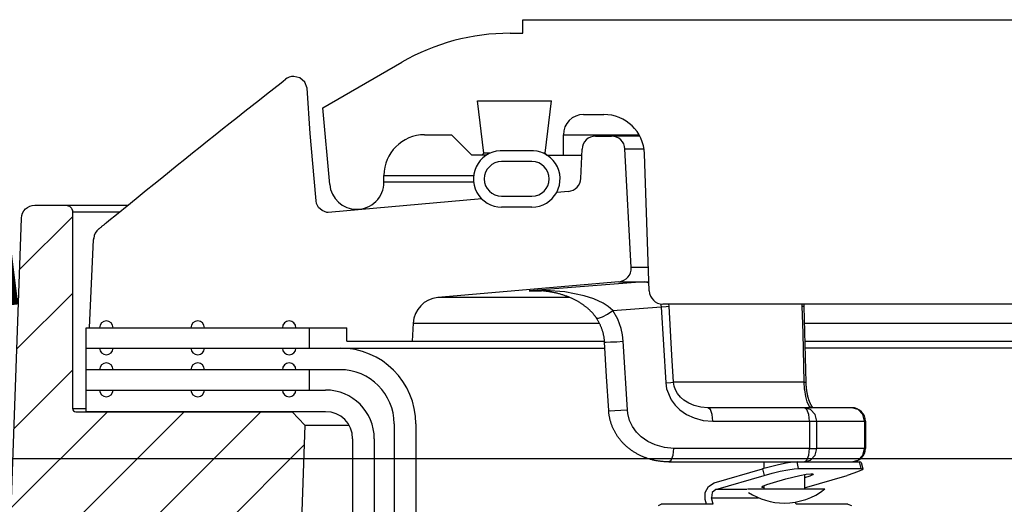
# Model space of a CAD drawing. Extents: x -169 to 6736, y -208 to 3022.
# Tile 330 of 656: x 1752.09 to 1756.64, y 983.81 to 986.04. Entities that reach past the tile are written whole.
import ezdxf

# ---------------------------------------------------------------- set-up
doc = ezdxf.new("R2010")
doc.units = 0
doc.header["$MEASUREMENT"] = 0
for name, color, linetype in [('FREEZE-LINES', 8, 'CONTINUOUS'), ('SPILL-BUCKET', 1, 'CONTINUOUS'), ('TANK-SLAB', 6, 'CONTINUOUS')]:
    doc.layers.add(name, color=color, linetype=linetype)

msp = doc.modelspace()

# ---------------------------------------------------------------- hatches: boundary and pattern name
at = {"layer": 'SPILL-BUCKET'}
h = msp.add_hatch(dxfattribs=at)
h.set_pattern_fill('ANSI31', scale=2, style=0)
h.set_pattern_definition([(45, (6662.67928, -316.10631), (-0.176776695, 0.176776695), [])])
edge = h.paths.add_edge_path()
edge.add_line((1753.35203, 984.23294), (1753.41024, 984.17052))
edge.add_line((1753.41024, 984.17052), (1753.36077, 982.75407))
edge.add_line((1753.36077, 982.75407), (1753.03546, 982.75407))
edge.add_line((1753.03546, 982.75407), (1753.01802, 983.25351))
edge.add_arc((1752.89314, 983.24919), 0.12496, 361.98144, 449.98139)
edge.add_line((1752.89318, 983.37415), (1752.10635, 983.37415))
edge.add_arc((1752.10633, 983.43663), 0.06248, 178.01926, 270.01928, ccw=False)
edge.add_line((1752.04388, 983.43879), (1752.10277, 985.12513))
edge.add_arc((1752.16521, 985.12293), 0.06248, 449.98138, 537.98136, ccw=False)
edge.add_line((1752.16523, 985.18541), (1752.30707, 985.18541))
edge.add_arc((1752.30706, 985.15417), 0.03124, 359.98043, 449.98043, ccw=False)
edge.add_line((1752.3383, 985.15416), (1752.3383, 984.24793))
edge.add_arc((1752.35361, 984.24824), 0.01531, 181.18722, 271.18722)
edge.add_line((1752.35392, 984.23294), (1753.35203, 984.23294))

# ---------------------------------------------------------------- linework, layer by layer
at = {"layer": 'FREEZE-LINES', "linetype": 'Continuous'}
msp.add_line((1931.94521, 984.01471), (1465.78697, 984.01471), dxfattribs=at)
at = {"layer": 'SPILL-BUCKET', "linetype": 'Continuous'}
for p, q in [((1754.41501, 986.04108), (1758.59965, 986.04108)), ((1754.41501, 985.97862), (1754.41501, 986.04108)), ((1754.35651, 985.97862), (1754.41501, 985.97862)), ((1753.49376, 985.63511), (1753.85685, 985.84474)), ((1753.52476, 985.28071), (1753.49376, 985.63511)), ((1754.20645, 985.66634), (1754.54761, 985.66634)), ((1754.23603, 985.42541), (1754.20645, 985.66634)), ((1754.51803, 985.42541), (1754.54761, 985.66634)), ((1754.69606, 985.60388), (1754.78906, 985.60388)), ((1753.96219, 985.51019), (1754.0871, 985.51019)), ((1754.18079, 985.41651), (1754.0871, 985.51019)), ((1754.60238, 985.51019), (1754.60957, 985.51019)), ((1754.60238, 985.41651), (1754.60238, 985.51019)), ((1754.60957, 985.51019), (1754.63113, 985.51019)), ((1754.63113, 985.51019), (1754.66701, 985.51019)), ((1754.66701, 985.51019), (1754.95133, 985.51019)), ((1754.24834, 985.41651), (1754.18079, 985.41651)), ((1754.23603, 985.42541), (1754.22713, 985.41651)), ((1754.24329, 985.42541), (1754.23603, 985.42541)), ((1754.26506, 985.42541), (1754.24329, 985.42541)), ((1754.44683, 985.43606), (1754.32822, 985.43606)), ((1754.51803, 985.42541), (1754.50999, 985.42541)), ((1754.52693, 985.41651), (1754.51803, 985.42541)), ((1754.52671, 985.41651), (1754.6876, 985.41651)), ((1754.99844, 984.78975), (1754.97632, 985.42305)), ((1754.45748, 985.38653), (1754.31757, 985.38653)), ((1753.77482, 985.29159), (1753.77482, 985.32282)), ((1753.77482, 985.32282), (1753.78135, 985.32282)), ((1753.78135, 985.29159), (1753.77482, 985.29159)), ((1754.31757, 985.22664), (1754.45748, 985.22664)), ((1754.45748, 985.17667), (1754.31757, 985.17667)), ((1756.74677, 984.72948), (1755.06086, 984.72948))]:
    msp.add_line(p, q, dxfattribs=at)
at = {"layer": 'SPILL-BUCKET', "color": 1, "linetype": 'Continuous'}
for p, q in [((1753.31019, 985.75826), (1753.32017, 985.76606)), ((1753.38716, 985.77237), (1753.35866, 985.77935)), ((1753.4093, 985.75301), (1753.38716, 985.77237)), ((1753.23383, 985.69831), (1753.267, 985.7244)), ((1753.267, 985.7244), (1753.30022, 985.75045)), ((1753.30022, 985.75045), (1753.31019, 985.75826)), ((1753.42013, 985.72558), (1753.4093, 985.75301)), ((1753.43492, 985.51678), (1753.42013, 985.72558)), ((1753.16681, 985.64547), (1753.2003, 985.6719)), ((1753.2003, 985.6719), (1753.23383, 985.69831)), ((1753.13295, 985.6187), (1753.16681, 985.64547)), ((1753.06493, 985.56474), (1753.09913, 985.5919)), ((1753.09913, 985.5919), (1753.13295, 985.6187)), ((1752.99619, 985.51001), (1753.03076, 985.53756)), ((1753.03076, 985.53756), (1753.06493, 985.56474)), ((1752.96165, 985.48243), (1752.99619, 985.51001)), ((1753.45262, 985.30816), (1753.43492, 985.51678)), ((1754.75115, 985.50395), (1754.82416, 985.50395)), ((1752.89151, 985.42627), (1752.92656, 985.45436)), ((1752.92656, 985.45436), (1752.96165, 985.48243)), ((1754.68284, 985.30884), (1754.68875, 985.44421)), ((1754.91519, 984.89796), (1754.88654, 985.44476)), ((1752.82087, 985.3695), (1752.85617, 985.3979)), ((1752.85617, 985.3979), (1752.89151, 985.42627)), ((1752.78529, 985.34082), (1752.82087, 985.3695)), ((1752.71388, 985.2831), (1752.74973, 985.31211)), ((1752.74973, 985.31211), (1752.78529, 985.34082)), ((1753.46237, 985.20585), (1753.45262, 985.30816)), ((1752.67805, 985.25407), (1752.71388, 985.2831)), ((1752.60581, 985.19538), (1752.64192, 985.22474)), ((1752.64192, 985.22474), (1752.67805, 985.25407)), ((1754.22607, 985.21436), (1753.51755, 985.15238)), ((1754.62588, 985.24934), (1754.57165, 985.2446)), ((1752.53299, 985.13599), (1752.60581, 985.19538)), ((1753.46455, 985.19303), (1753.46237, 985.20585)), ((1753.46973, 985.18074), (1753.46455, 985.19303)), ((1753.47159, 985.1777), (1753.46973, 985.18074)), ((1753.47369, 985.17472), (1753.47159, 985.1777)), ((1753.48931, 985.16033), (1753.47369, 985.17472)), ((1752.51439, 985.12078), (1752.53299, 985.13599)), ((1753.51153, 985.15246), (1753.48931, 985.16033)), ((1753.51755, 985.15238), (1753.51153, 985.15246)), ((1752.46091, 985.07715), (1752.46269, 985.07859)), ((1752.46269, 985.07859), (1752.46449, 985.08005)), ((1752.46449, 985.08005), (1752.46637, 985.08157)), ((1752.46637, 985.08157), (1752.46827, 985.08311)), ((1752.46827, 985.08311), (1752.47025, 985.08471)), ((1752.47025, 985.08471), (1752.47225, 985.08634)), ((1752.47225, 985.08634), (1752.47435, 985.08804)), ((1752.47435, 985.08804), (1752.47646, 985.08976)), ((1752.47646, 985.08976), (1752.47864, 985.09154)), ((1752.47864, 985.09154), (1752.48084, 985.09332)), ((1752.48084, 985.09332), (1752.48308, 985.09515)), ((1752.48308, 985.09515), (1752.48534, 985.09699)), ((1752.48534, 985.09699), (1752.48766, 985.09889)), ((1752.48766, 985.09889), (1752.49, 985.1008)), ((1752.49, 985.1008), (1752.4924, 985.10276)), ((1752.4924, 985.10276), (1752.49482, 985.10474)), ((1752.49482, 985.10474), (1752.49531, 985.10515)), ((1752.49531, 985.10515), (1752.49581, 985.10555)), ((1752.4958, 985.10555), (1752.51439, 985.12078)), ((1752.45947, 985.07599), (1752.46019, 985.07656)), ((1752.46019, 985.07656), (1752.46091, 985.07715)), ((1752.41637, 984.62017), (1752.43601, 985.02718)), ((1752.43601, 985.02718), (1752.43617, 985.02891)), ((1752.43617, 985.02891), (1752.43627, 985.03015)), ((1752.43627, 985.03015), (1752.43638, 985.03144)), ((1752.43638, 985.03144), (1752.43643, 985.03199)), ((1752.43643, 985.03199), (1752.43647, 985.03255)), ((1754.85826, 984.83247), (1754.02352, 984.75944)), ((1753.90966, 984.64154), (1753.90527, 984.55771)), ((1752.40076, 984.62017), (1753.60306, 984.62017)), ((1752.40076, 984.33287), (1752.40076, 984.62017)), ((1753.60306, 984.55771), (1753.60306, 984.62017)), ((1753.60306, 984.55771), (1753.90527, 984.55771)), ((1752.40076, 984.52649), (1753.57228, 984.52649)), ((1753.57228, 984.42655), (1752.40076, 984.42655)), ((1752.40073, 984.23294), (1752.40073, 984.33287)), ((1752.40073, 984.33287), (1753.50563, 984.33287)), ((1753.50563, 984.23294), (1752.40073, 984.23294)), ((1753.82211, 984.17672), (1753.82211, 983.74985)), ((1753.92204, 984.17672), (1753.92204, 983.74985)), ((1753.63054, 984.10802), (1753.63054, 969.91046)), ((1753.73047, 984.10802), (1753.73047, 969.91046))]:
    msp.add_line(p, q, dxfattribs=at)
at = {"layer": 'SPILL-BUCKET', "color": 7}
for p, q in [((1754.95467, 985.50395), (1754.82416, 985.50395)), ((1754.88654, 985.44476), (1754.97429, 985.44476)), ((1752.30707, 985.18541), (1752.59359, 985.18541)), ((1752.3383, 985.15418), (1752.5553, 985.15418)), ((1754.99463, 984.89796), (1754.91519, 984.89796)), ((1754.85826, 984.83247), (1754.99694, 984.83247)), ((1754.6321, 984.75944), (1754.0235, 984.75944)), ((1753.90966, 984.64154), (1754.76847, 984.64154)), ((1753.90527, 984.55771), (1754.79247, 984.55771)), ((1753.57228, 984.52649), (1754.7943, 984.52649)), ((1752.3383, 984.24793), (1752.40073, 984.24793)), ((1753.41024, 984.17052), (1753.61378, 984.17052))]:
    msp.add_line(p, q, dxfattribs=at)
at = {"layer": 'SPILL-BUCKET', "color": 7, "linetype": 'Continuous'}
for p, q in [((1753.78135, 985.32282), (1754.18868, 985.32282)), ((1754.18853, 985.29159), (1753.78135, 985.29159)), ((1755.71394, 984.64154), (1766.91215, 984.64154)), ((1753.4313, 984.52649), (1753.4313, 984.62017)), ((1755.71603, 984.55771), (1766.91654, 984.55771)), ((1767.07249, 984.52649), (1755.71635, 984.52649)), ((1753.4313, 984.33287), (1753.4313, 984.42655))]:
    msp.add_line(p, q, dxfattribs=at)
at = {"layer": 'SPILL-BUCKET', "color": 8, "linetype": 'Continuous'}
for p, q in [((1754.81678, 984.82001), (1754.44541, 984.79027)), ((1754.97516, 984.83247), (1754.81678, 984.82001)), ((1754.97516, 984.83247), (1754.98773, 984.83106)), ((1754.98773, 984.83106), (1754.99713, 984.82706)), ((1754.44598, 984.79031), (1754.44541, 984.79027)), ((1754.44541, 984.79027), (1754.44584, 984.7903)), ((1754.44541, 984.79027), (1754.47118, 984.79027)), ((1754.44584, 984.7903), (1754.47779, 984.79026)), ((1754.51812, 984.79248), (1754.44598, 984.79031)), ((1754.47118, 984.79027), (1754.50097, 984.79027)), ((1754.48004, 984.79116), (1754.47784, 984.79118)), ((1754.48225, 984.79113), (1754.48004, 984.79116)), ((1754.48648, 984.79102), (1754.48225, 984.79113)), ((1754.49071, 984.79085), (1754.48648, 984.79102)), ((1754.49494, 984.79065), (1754.49071, 984.79085)), ((1754.49917, 984.79041), (1754.49494, 984.79065)), ((1754.50339, 984.79012), (1754.49917, 984.79041)), ((1754.50761, 984.78979), (1754.50339, 984.79012)), ((1754.51182, 984.78942), (1754.50761, 984.78979)), ((1754.51603, 984.789), (1754.51182, 984.78942)), ((1754.52022, 984.78855), (1754.51603, 984.789)), ((1754.60879, 984.78597), (1754.51812, 984.79248)), ((1754.52441, 984.78804), (1754.52022, 984.78855)), ((1754.52845, 984.78752), (1754.52441, 984.78804)), ((1754.53249, 984.78696), (1754.52845, 984.78752)), ((1754.53675, 984.78633), (1754.53249, 984.78696)), ((1754.54101, 984.78564), (1754.53675, 984.78633)), ((1754.54519, 984.78493), (1754.54101, 984.78564)), ((1754.54937, 984.78418), (1754.54519, 984.78493)), ((1754.55347, 984.7834), (1754.54937, 984.78418)), ((1754.55757, 984.78258), (1754.55347, 984.7834)), ((1754.56159, 984.78173), (1754.55757, 984.78258)), ((1754.56561, 984.78084), (1754.56159, 984.78173)), ((1754.56955, 984.77993), (1754.56561, 984.78084)), ((1754.5735, 984.77897), (1754.56955, 984.77993)), ((1754.57737, 984.77799), (1754.5735, 984.77897)), ((1754.58125, 984.77697), (1754.57737, 984.77799)), ((1754.58506, 984.77592), (1754.58125, 984.77697)), ((1754.58886, 984.77483), (1754.58506, 984.77592)), ((1754.59261, 984.77372), (1754.58886, 984.77483)), ((1754.59636, 984.77257), (1754.59261, 984.77372)), ((1754.60005, 984.77139), (1754.59636, 984.77257)), ((1754.60374, 984.77018), (1754.60005, 984.77139)), ((1754.60738, 984.76894), (1754.60374, 984.77018)), ((1754.61102, 984.76766), (1754.60738, 984.76894)), ((1754.699, 984.76771), (1754.60879, 984.78597)), ((1754.6146, 984.76636), (1754.61102, 984.76766)), ((1754.61819, 984.76503), (1754.6146, 984.76636)), ((1754.62191, 984.76359), (1754.61819, 984.76503)), ((1754.62564, 984.76212), (1754.62191, 984.76359)), ((1754.62913, 984.76069), (1754.62564, 984.76212)), ((1754.63262, 984.75922), (1754.62913, 984.76069)), ((1754.74272, 984.7531), (1754.699, 984.76771)), ((1754.63603, 984.75776), (1754.63262, 984.75922)), ((1754.63943, 984.75625), (1754.63603, 984.75776)), ((1754.64275, 984.75474), (1754.63943, 984.75625)), ((1754.64606, 984.75319), (1754.64275, 984.75474)), ((1754.6493, 984.75163), (1754.64606, 984.75319)), ((1754.65253, 984.75004), (1754.6493, 984.75163)), ((1754.65567, 984.74845), (1754.65253, 984.75004)), ((1754.65881, 984.74682), (1754.65567, 984.74845)), ((1754.66188, 984.7452), (1754.65881, 984.74682)), ((1754.66494, 984.74353), (1754.66188, 984.7452)), ((1754.66758, 984.74206), (1754.66494, 984.74353)), ((1754.67022, 984.74056), (1754.66758, 984.74206)), ((1754.67275, 984.73908), (1754.67022, 984.74056)), ((1754.67529, 984.73758), (1754.67275, 984.73908)), ((1754.67821, 984.73581), (1754.67529, 984.73758)), ((1754.68112, 984.734), (1754.67821, 984.73581)), ((1754.68387, 984.73226), (1754.68112, 984.734)), ((1754.68661, 984.73048), (1754.68387, 984.73226)), ((1754.68921, 984.72875), (1754.68661, 984.73048)), ((1754.69181, 984.72698), (1754.68921, 984.72875)), ((1754.69428, 984.72526), (1754.69181, 984.72698)), ((1754.69675, 984.72351), (1754.69428, 984.72526)), ((1754.69912, 984.72179), (1754.69675, 984.72351)), ((1754.70148, 984.72003), (1754.69912, 984.72179)), ((1754.70375, 984.7183), (1754.70148, 984.72003)), ((1754.70601, 984.71655), (1754.70375, 984.7183)), ((1754.7082, 984.71481), (1754.70601, 984.71655)), ((1754.71039, 984.71303), (1754.7082, 984.71481)), ((1754.78535, 984.73311), (1754.74272, 984.7531)), ((1754.80901, 984.71804), (1754.78535, 984.73311)), ((1754.83066, 984.6996), (1754.80901, 984.71804)), ((1754.83066, 984.6996), (1755.05327, 984.71701)), ((1755.05192, 984.73012), (1755.05274, 984.72394)), ((1755.05274, 984.72394), (1755.05327, 984.71701)), ((1755.05327, 984.71701), (1755.07661, 984.71884)), ((1755.05327, 984.71701), (1755.07444, 984.36633)), ((1755.07661, 984.71884), (1755.08986, 984.72028)), ((1755.08986, 984.72028), (1755.08893, 984.72927)), ((1755.10347, 984.49424), (1755.08986, 984.72028)), ((1755.70301, 984.72946), (1755.7031, 984.72028)), ((1755.7031, 984.72028), (1755.70973, 984.71952)), ((1755.7031, 984.72028), (1755.70624, 984.59563)), ((1755.70973, 984.71952), (1755.71201, 984.71857)), ((1755.71196, 984.72717), (1755.71194, 984.72507)), ((1755.71194, 984.72507), (1755.71195, 984.72297)), ((1755.71195, 984.72297), (1755.71196, 984.72087)), ((1755.712, 984.72948), (1755.71196, 984.72717)), ((1755.71196, 984.72087), (1755.71201, 984.71876)), ((1755.71201, 984.71876), (1755.71201, 984.71867)), ((1755.71201, 984.71867), (1755.71201, 984.71857)), ((1755.71201, 984.71857), (1755.71639, 984.54323)), ((1754.71235, 984.71141), (1754.71039, 984.71303)), ((1754.71431, 984.70976), (1754.71235, 984.71141)), ((1754.71619, 984.70814), (1754.71431, 984.70976)), ((1754.71807, 984.7065), (1754.71619, 984.70814)), ((1754.7202, 984.7046), (1754.71807, 984.7065)), ((1754.72232, 984.70266), (1754.7202, 984.7046)), ((1754.72428, 984.70083), (1754.72232, 984.70266)), ((1754.72624, 984.69896), (1754.72428, 984.70083)), ((1754.72806, 984.69719), (1754.72624, 984.69896)), ((1754.72987, 984.69538), (1754.72806, 984.69719)), ((1754.73157, 984.69365), (1754.72987, 984.69538)), ((1754.73326, 984.69189), (1754.73157, 984.69365)), ((1754.73485, 984.6902), (1754.73326, 984.69189)), ((1754.73644, 984.68848), (1754.73485, 984.6902)), ((1754.73794, 984.68681), (1754.73644, 984.68848)), ((1754.73943, 984.68511), (1754.73794, 984.68681)), ((1754.74085, 984.68346), (1754.73943, 984.68511)), ((1754.74227, 984.68177), (1754.74085, 984.68346)), ((1754.74362, 984.68013), (1754.74227, 984.68177)), ((1754.74496, 984.67846), (1754.74362, 984.68013)), ((1754.74625, 984.67682), (1754.74496, 984.67846)), ((1754.74753, 984.67516), (1754.74625, 984.67682)), ((1754.74877, 984.67351), (1754.74753, 984.67516)), ((1754.75, 984.67185), (1754.74877, 984.67351)), ((1754.7512, 984.67018), (1754.75, 984.67185)), ((1754.75239, 984.66848), (1754.7512, 984.67018)), ((1754.76398, 984.66355), (1754.78266, 984.67)), ((1754.78266, 984.67), (1754.80665, 984.68297)), ((1754.80665, 984.68297), (1754.83066, 984.6996)), ((1754.85308, 984.65956), (1754.83066, 984.6996)), ((1754.75354, 984.66683), (1754.75239, 984.66848)), ((1754.75467, 984.66513), (1754.75354, 984.66683)), ((1754.7547, 984.66509), (1754.75467, 984.66513)), ((1754.75473, 984.66505), (1754.7547, 984.66509)), ((1754.75495, 984.6647), (1754.75472, 984.66504)), ((1754.75473, 984.66505), (1754.76398, 984.66355)), ((1754.75518, 984.66436), (1754.75495, 984.6647)), ((1754.75689, 984.66175), (1754.75518, 984.66436)), ((1754.75855, 984.6591), (1754.75689, 984.66175)), ((1754.7602, 984.65641), (1754.75855, 984.6591)), ((1754.76182, 984.6537), (1754.7602, 984.65641)), ((1754.76339, 984.65099), (1754.76182, 984.6537)), ((1754.76493, 984.64825), (1754.76339, 984.65099)), ((1754.76641, 984.64553), (1754.76493, 984.64825)), ((1754.76786, 984.64278), (1754.76641, 984.64553)), ((1754.76926, 984.64003), (1754.76786, 984.64278)), ((1754.77063, 984.63727), (1754.76926, 984.64003)), ((1754.77194, 984.63451), (1754.77063, 984.63727)), ((1754.77323, 984.63173), (1754.77194, 984.63451)), ((1754.77447, 984.62895), (1754.77323, 984.63173)), ((1754.77567, 984.62614), (1754.77447, 984.62895)), ((1754.77682, 984.62337), (1754.77567, 984.62614)), ((1754.86878, 984.61728), (1754.85308, 984.65956)), ((1754.77794, 984.62058), (1754.77682, 984.62337)), ((1754.77901, 984.61778), (1754.77794, 984.62058)), ((1754.78005, 984.61496), (1754.77901, 984.61778)), ((1754.78105, 984.61212), (1754.78005, 984.61496)), ((1754.78201, 984.60928), (1754.78105, 984.61212)), ((1754.78293, 984.60643), (1754.78201, 984.60928)), ((1754.78381, 984.60356), (1754.78293, 984.60643)), ((1754.78465, 984.60071), (1754.78381, 984.60356)), ((1754.78545, 984.59785), (1754.78465, 984.60071)), ((1754.78621, 984.595), (1754.78545, 984.59785)), ((1754.78692, 984.59214), (1754.78621, 984.595)), ((1754.7876, 984.58927), (1754.78692, 984.59214)), ((1754.78824, 984.58639), (1754.7876, 984.58927)), ((1754.78884, 984.58352), (1754.78824, 984.58639)), ((1754.7894, 984.58063), (1754.78884, 984.58352)), ((1754.78991, 984.57776), (1754.7894, 984.58063)), ((1754.87549, 984.58762), (1754.86878, 984.61728)), ((1754.87891, 984.55774), (1754.87549, 984.58762)), ((1755.70624, 984.59563), (1755.71194, 984.3696)), ((1754.79039, 984.57487), (1754.78991, 984.57776)), ((1754.79083, 984.57199), (1754.79039, 984.57487)), ((1754.79123, 984.56911), (1754.79083, 984.57199)), ((1754.79158, 984.56622), (1754.79123, 984.56911)), ((1754.7919, 984.56333), (1754.79158, 984.56622)), ((1754.79219, 984.56043), (1754.7919, 984.56333)), ((1754.79242, 984.55753), (1754.79219, 984.56043)), ((1754.79254, 984.55578), (1754.79242, 984.55753)), ((1754.79264, 984.55403), (1754.79254, 984.55578)), ((1754.79266, 984.55403), (1754.80006, 984.55374)), ((1754.80206, 984.39587), (1754.79267, 984.55403)), ((1754.80006, 984.55374), (1754.82043, 984.5544)), ((1754.82043, 984.5544), (1754.84895, 984.55585)), ((1754.84895, 984.55585), (1754.87891, 984.55774)), ((1754.89773, 984.24141), (1754.87891, 984.55774)), ((1755.71639, 984.54323), (1755.72078, 984.36789)), ((1755.11099, 984.3696), (1755.10347, 984.49424)), ((1754.81149, 984.2377), (1754.80206, 984.39587)), ((1755.07444, 984.36633), (1755.09773, 984.36815)), ((1755.07444, 984.36633), (1755.07865, 984.33807)), ((1755.09773, 984.36815), (1755.11099, 984.3696)), ((1755.1817, 984.3696), (1755.11099, 984.3696)), ((1755.11207, 984.36001), (1755.11099, 984.3696)), ((1755.11401, 984.35076), (1755.11207, 984.36001)), ((1755.26447, 984.3696), (1755.1817, 984.3696)), ((1755.35911, 984.3696), (1755.26447, 984.3696)), ((1755.4654, 984.3696), (1755.35911, 984.3696)), ((1755.58311, 984.3696), (1755.4654, 984.3696)), ((1755.71194, 984.3696), (1755.58311, 984.3696)), ((1755.71194, 984.3696), (1755.71356, 984.33891)), ((1755.71194, 984.3696), (1755.71852, 984.36883)), ((1755.71852, 984.36883), (1755.72078, 984.36789)), ((1755.72079, 984.36789), (1755.72082, 984.36661)), ((1755.72082, 984.36661), (1755.72086, 984.36534)), ((1755.72086, 984.36534), (1755.72093, 984.36313)), ((1755.72093, 984.36313), (1755.72103, 984.36093)), ((1755.72103, 984.36093), (1755.72114, 984.35874)), ((1755.72114, 984.35874), (1755.72126, 984.35655)), ((1755.72126, 984.35655), (1755.7214, 984.35438)), ((1755.7214, 984.35438), (1755.72155, 984.35222)), ((1755.72155, 984.35222), (1755.72172, 984.35006)), ((1755.07865, 984.33807), (1755.09948, 984.28813)), ((1755.12033, 984.33299), (1755.11401, 984.35076)), ((1755.12898, 984.31747), (1755.12033, 984.33299)), ((1755.14281, 984.30021), (1755.12898, 984.31747)), ((1755.71356, 984.33891), (1755.71403, 984.33411)), ((1755.71403, 984.33411), (1755.7187, 984.3036)), ((1755.72172, 984.35006), (1755.7219, 984.34791)), ((1755.7219, 984.34791), (1755.72209, 984.34576)), ((1755.72209, 984.34576), (1755.7223, 984.34362)), ((1755.7223, 984.34362), (1755.72253, 984.34148)), ((1755.72253, 984.34148), (1755.72276, 984.33936)), ((1755.72276, 984.33936), (1755.72302, 984.33723)), ((1755.72302, 984.33723), (1755.72328, 984.33512)), ((1755.72328, 984.33512), (1755.72355, 984.33307)), ((1755.72355, 984.33307), (1755.72384, 984.33103)), ((1755.72384, 984.33103), (1755.72415, 984.32893)), ((1755.72415, 984.32893), (1755.72447, 984.32685)), ((1755.72447, 984.32685), (1755.72481, 984.32478)), ((1755.72481, 984.32478), (1755.72516, 984.32273)), ((1755.72516, 984.32273), (1755.72551, 984.32072)), ((1755.72551, 984.32072), (1755.72588, 984.31874)), ((1755.72588, 984.31874), (1755.72626, 984.3168)), ((1755.72626, 984.3168), (1755.72664, 984.31488)), ((1755.72664, 984.31488), (1755.72704, 984.31297)), ((1755.72704, 984.31297), (1755.72745, 984.31108)), ((1755.72745, 984.31108), (1755.72788, 984.30918)), ((1755.72788, 984.30918), (1755.72832, 984.30731)), ((1755.72832, 984.30731), (1755.72877, 984.30544)), ((1755.09948, 984.28813), (1755.11813, 984.26293)), ((1755.11813, 984.26293), (1755.14034, 984.24131)), ((1755.1584, 984.28625), (1755.14281, 984.30021)), ((1755.1815, 984.27158), (1755.1584, 984.28625)), ((1755.20563, 984.26134), (1755.1815, 984.27158)), ((1755.23704, 984.25365), (1755.20563, 984.26134)), ((1755.7187, 984.3036), (1755.72579, 984.2782)), ((1755.72579, 984.2782), (1755.73588, 984.25892)), ((1755.72877, 984.30544), (1755.72923, 984.30361)), ((1755.72923, 984.30361), (1755.7297, 984.30179)), ((1755.7297, 984.30179), (1755.73018, 984.29999)), ((1755.73018, 984.29999), (1755.73068, 984.29821)), ((1755.73068, 984.29821), (1755.73118, 984.29646)), ((1755.73118, 984.29646), (1755.73169, 984.29472)), ((1755.73169, 984.29472), (1755.73221, 984.29301)), ((1755.73221, 984.29301), (1755.73274, 984.29132)), ((1755.73274, 984.29132), (1755.73328, 984.28966)), ((1755.73328, 984.28966), (1755.73383, 984.28802)), ((1755.73383, 984.28802), (1755.73438, 984.28642)), ((1755.73438, 984.28642), (1755.73495, 984.28483)), ((1755.73495, 984.28483), (1755.73551, 984.28327)), ((1755.73551, 984.28327), (1755.73609, 984.28174)), ((1755.73609, 984.28174), (1755.73667, 984.28025)), ((1755.73667, 984.28025), (1755.73726, 984.27878)), ((1755.73726, 984.27878), (1755.73785, 984.27734)), ((1755.73785, 984.27734), (1755.73844, 984.27594)), ((1755.73844, 984.27594), (1755.73904, 984.27457)), ((1755.73904, 984.27457), (1755.73964, 984.27322)), ((1755.73964, 984.27322), (1755.74024, 984.27192)), ((1755.74024, 984.27192), (1755.74083, 984.27065)), ((1755.74083, 984.27065), (1755.74143, 984.26943)), ((1755.74143, 984.26943), (1755.74203, 984.26823)), ((1755.74203, 984.26823), (1755.74263, 984.26707)), ((1755.74263, 984.26707), (1755.74322, 984.26596)), ((1755.74322, 984.26596), (1755.7438, 984.26488)), ((1755.7438, 984.26488), (1755.74438, 984.26385)), ((1755.74438, 984.26385), (1755.74495, 984.26286)), ((1755.74495, 984.26286), (1755.74552, 984.2619)), ((1755.74552, 984.2619), (1755.74607, 984.26099)), ((1755.74607, 984.26099), (1755.74661, 984.26013)), ((1754.81148, 984.2377), (1754.81888, 984.23742)), ((1754.81157, 984.23644), (1754.8115, 984.2377)), ((1754.81164, 984.23518), (1754.81157, 984.23644)), ((1754.81188, 984.23206), (1754.81164, 984.23518)), ((1754.81217, 984.22893), (1754.81188, 984.23206)), ((1754.81251, 984.2258), (1754.81217, 984.22893)), ((1754.81288, 984.22267), (1754.81251, 984.2258)), ((1754.81329, 984.21954), (1754.81288, 984.22267)), ((1754.81376, 984.21642), (1754.81329, 984.21954)), ((1754.81426, 984.2133), (1754.81376, 984.21642)), ((1754.81888, 984.23742), (1754.83925, 984.23807)), ((1754.83925, 984.23807), (1754.86777, 984.23952)), ((1754.86777, 984.23952), (1754.89773, 984.24141)), ((1754.89968, 984.22409), (1754.89773, 984.24141)), ((1754.90802, 984.19299), (1754.89968, 984.22409)), ((1755.14034, 984.24131), (1755.17118, 984.21999)), ((1755.17118, 984.21999), (1755.20577, 984.20394)), ((1755.26842, 984.25122), (1755.23704, 984.25365)), ((1755.71391, 984.25122), (1755.26842, 984.25122)), ((1755.28037, 984.24285), (1755.26842, 984.25122)), ((1755.28912, 984.21999), (1755.28037, 984.24285)), ((1755.29232, 984.18876), (1755.28912, 984.21999)), ((1755.93312, 984.25122), (1755.71391, 984.25122)), ((1755.72586, 984.24285), (1755.71391, 984.25122)), ((1755.74276, 984.24285), (1755.71391, 984.25122)), ((1755.73461, 984.21999), (1755.72586, 984.24285)), ((1755.73781, 984.18876), (1755.73461, 984.21999)), ((1755.73588, 984.25892), (1755.74859, 984.25122)), ((1755.76388, 984.21999), (1755.74276, 984.24285)), ((1755.74661, 984.26013), (1755.74715, 984.25931)), ((1755.74715, 984.25931), (1755.74766, 984.25853)), ((1755.74766, 984.25853), (1755.74817, 984.25779)), ((1755.74817, 984.25779), (1755.74867, 984.25708)), ((1755.74867, 984.25708), (1755.74917, 984.25639)), ((1755.74917, 984.25639), (1755.74967, 984.25572)), ((1755.74967, 984.25572), (1755.75015, 984.2551)), ((1755.75015, 984.2551), (1755.75062, 984.2545)), ((1755.75062, 984.2545), (1755.75107, 984.25395)), ((1755.75107, 984.25395), (1755.75151, 984.25343)), ((1755.75151, 984.25343), (1755.75192, 984.25295)), ((1755.75192, 984.25295), (1755.75232, 984.25251)), ((1755.75232, 984.25251), (1755.7527, 984.25211)), ((1755.7527, 984.25211), (1755.75306, 984.25173)), ((1755.75306, 984.25173), (1755.75339, 984.2514)), ((1755.75339, 984.2514), (1755.75359, 984.2512)), ((1755.77161, 984.18876), (1755.76388, 984.21999)), ((1755.96197, 984.24285), (1755.93312, 984.25122)), ((1755.98309, 984.21999), (1755.96197, 984.24285)), ((1755.99082, 984.18876), (1755.98309, 984.21999)), ((1754.81481, 984.21019), (1754.81426, 984.2133)), ((1754.8154, 984.20708), (1754.81481, 984.21019)), ((1754.81603, 984.20397), (1754.8154, 984.20708)), ((1754.81671, 984.20087), (1754.81603, 984.20397)), ((1754.81743, 984.19779), (1754.81671, 984.20087)), ((1754.8182, 984.1947), (1754.81743, 984.19779)), ((1754.81901, 984.19163), (1754.8182, 984.1947)), ((1754.81986, 984.18857), (1754.81901, 984.19163)), ((1754.82075, 984.18551), (1754.81986, 984.18857)), ((1754.82168, 984.18246), (1754.82075, 984.18551)), ((1754.82266, 984.17942), (1754.82168, 984.18246)), ((1754.82369, 984.1764), (1754.82266, 984.17942)), ((1754.82475, 984.17339), (1754.82369, 984.1764)), ((1754.82585, 984.17038), (1754.82475, 984.17339)), ((1754.827, 984.16739), (1754.82585, 984.17038)), ((1754.9218, 984.16422), (1754.90802, 984.19299)), ((1755.20577, 984.20394), (1755.24787, 984.19263)), ((1755.24787, 984.19263), (1755.29232, 984.18876)), ((1755.29232, 984.18876), (1755.73781, 984.18876)), ((1755.73781, 984.18876), (1755.73781, 984.06385)), ((1755.73781, 984.18876), (1755.75807, 984.18876)), ((1755.75807, 984.18876), (1755.77161, 984.18876)), ((1755.77161, 984.06385), (1755.77161, 984.18876)), ((1755.77161, 984.18876), (1755.99082, 984.18876)), ((1755.99082, 984.18876), (1755.99082, 984.06385)), ((1755.99082, 984.18876), (1755.99438, 984.18876)), ((1755.99438, 984.18876), (1755.99558, 984.18876)), ((1755.99558, 984.18876), (1755.99558, 984.06385)), ((1754.82819, 984.16441), (1754.827, 984.16739)), ((1754.82942, 984.16146), (1754.82819, 984.16441)), ((1754.83069, 984.15852), (1754.82942, 984.16146)), ((1754.83199, 984.15561), (1754.83069, 984.15852)), ((1754.83335, 984.15269), (1754.83199, 984.15561)), ((1754.83474, 984.1498), (1754.83335, 984.15269)), ((1754.83618, 984.1469), (1754.83474, 984.1498)), ((1754.83767, 984.14401), (1754.83618, 984.1469)), ((1754.8392, 984.14113), (1754.83767, 984.14401)), ((1754.84077, 984.13827), (1754.8392, 984.14113)), ((1754.84238, 984.13543), (1754.84077, 984.13827)), ((1754.84403, 984.1326), (1754.84238, 984.13543)), ((1754.84573, 984.1298), (1754.84403, 984.1326)), ((1754.84745, 984.12702), (1754.84573, 984.1298)), ((1754.84922, 984.12426), (1754.84745, 984.12702)), ((1754.94005, 984.13886), (1754.9218, 984.16422)), ((1754.96188, 984.11705), (1754.94005, 984.13886)), ((1754.85102, 984.12153), (1754.84922, 984.12426)), ((1754.85289, 984.11878), (1754.85102, 984.12153)), ((1754.85478, 984.11607), (1754.85289, 984.11878)), ((1754.85672, 984.11337), (1754.85478, 984.11607)), ((1754.85869, 984.11071), (1754.85672, 984.11337)), ((1754.8607, 984.10806), (1754.85869, 984.11071)), ((1754.86275, 984.10544), (1754.8607, 984.10806)), ((1754.86484, 984.10284), (1754.86275, 984.10544)), ((1754.86697, 984.10026), (1754.86484, 984.10284)), ((1754.86914, 984.0977), (1754.86697, 984.10026)), ((1754.87135, 984.09517), (1754.86914, 984.0977)), ((1754.87356, 984.09269), (1754.87135, 984.09517)), ((1754.87581, 984.09025), (1754.87356, 984.09269)), ((1754.87813, 984.08779), (1754.87581, 984.09025)), ((1754.88047, 984.08537), (1754.87813, 984.08779)), ((1754.88286, 984.08296), (1754.88047, 984.08537)), ((1754.88529, 984.08059), (1754.88286, 984.08296)), ((1754.88776, 984.07823), (1754.88529, 984.08059)), ((1754.99276, 984.09522), (1754.96188, 984.11705)), ((1755.02564, 984.07956), (1754.99276, 984.09522)), ((1755.06892, 984.06763), (1755.02564, 984.07956)), ((1754.89026, 984.0759), (1754.88776, 984.07823)), ((1754.89281, 984.07359), (1754.89026, 984.0759)), ((1754.89539, 984.07131), (1754.89281, 984.07359)), ((1754.89802, 984.06906), (1754.89539, 984.07131)), ((1754.90067, 984.06684), (1754.89802, 984.06906)), ((1754.90336, 984.06464), (1754.90067, 984.06684)), ((1754.90608, 984.06248), (1754.90336, 984.06464)), ((1754.90884, 984.06035), (1754.90608, 984.06248)), ((1754.91163, 984.05825), (1754.90884, 984.06035)), ((1754.91445, 984.05618), (1754.91163, 984.05825)), ((1754.91729, 984.05415), (1754.91445, 984.05618)), ((1754.92018, 984.05214), (1754.91729, 984.05415)), ((1754.92308, 984.05018), (1754.92018, 984.05214)), ((1754.92601, 984.04826), (1754.92308, 984.05018)), ((1754.92896, 984.04637), (1754.92601, 984.04826)), ((1754.93197, 984.0445), (1754.92896, 984.04637)), ((1754.93499, 984.04268), (1754.93197, 984.0445)), ((1754.93805, 984.04089), (1754.93499, 984.04268)), ((1754.94113, 984.03913), (1754.93805, 984.04089)), ((1754.94425, 984.0374), (1754.94113, 984.03913)), ((1754.9474, 984.03572), (1754.94425, 984.0374)), ((1754.95058, 984.03406), (1754.9474, 984.03572)), ((1754.95378, 984.03245), (1754.95058, 984.03406)), ((1755.1122, 984.06385), (1755.06892, 984.06763)), ((1755.109, 984.03262), (1755.1122, 984.06385)), ((1755.73781, 984.06385), (1755.1122, 984.06385)), ((1755.73461, 984.03262), (1755.73781, 984.06385)), ((1755.73781, 984.06385), (1755.75807, 984.06385)), ((1755.75807, 984.06385), (1755.77161, 984.06385)), ((1755.76388, 984.03262), (1755.77161, 984.06385)), ((1755.99082, 984.06385), (1755.77161, 984.06385)), ((1755.98309, 984.03262), (1755.99082, 984.06385)), ((1755.99082, 984.06385), (1755.99438, 984.06385)), ((1755.99438, 984.06385), (1755.99558, 984.06385)), ((1754.95702, 984.03087), (1754.95378, 984.03245)), ((1754.96028, 984.02933), (1754.95702, 984.03087)), ((1754.96357, 984.02782), (1754.96028, 984.02933)), ((1754.96688, 984.02635), (1754.96357, 984.02782)), ((1754.97022, 984.02492), (1754.96688, 984.02635)), ((1754.97357, 984.02353), (1754.97022, 984.02492)), ((1754.97695, 984.02218), (1754.97357, 984.02353)), ((1754.98035, 984.02087), (1754.97695, 984.02218)), ((1754.98377, 984.01961), (1754.98035, 984.02087)), ((1754.98721, 984.01838), (1754.98377, 984.01961)), ((1754.99068, 984.01719), (1754.98721, 984.01838)), ((1754.99416, 984.01605), (1754.99068, 984.01719)), ((1754.99768, 984.01494), (1754.99416, 984.01605)), ((1755.00122, 984.01387), (1754.99768, 984.01494)), ((1755.00477, 984.01284), (1755.00122, 984.01387)), ((1755.00833, 984.01186), (1755.00477, 984.01284)), ((1755.01191, 984.01093), (1755.00833, 984.01186)), ((1755.01549, 984.01003), (1755.01191, 984.01093)), ((1755.01909, 984.00918), (1755.01549, 984.01003)), ((1755.02271, 984.00838), (1755.01909, 984.00918)), ((1755.02633, 984.00761), (1755.02271, 984.00838)), ((1755.02997, 984.00689), (1755.02633, 984.00761)), ((1755.03363, 984.00622), (1755.02997, 984.00689)), ((1755.03729, 984.00558), (1755.03363, 984.00622)), ((1755.04098, 984.00499), (1755.03729, 984.00558)), ((1755.04467, 984.00445), (1755.04098, 984.00499)), ((1755.04839, 984.00395), (1755.04467, 984.00445)), ((1755.0521, 984.00349), (1755.04839, 984.00395)), ((1755.05581, 984.00308), (1755.0521, 984.00349)), ((1755.05952, 984.00272), (1755.05581, 984.00308)), ((1755.06323, 984.0024), (1755.05952, 984.00272)), ((1755.06695, 984.00212), (1755.06323, 984.0024)), ((1755.0707, 984.00189), (1755.06695, 984.00212)), ((1755.07444, 984.0017), (1755.0707, 984.00189)), ((1755.07821, 984.00155), (1755.07444, 984.0017)), ((1755.08197, 984.00146), (1755.07821, 984.00155)), ((1755.08439, 984.00143), (1755.08197, 984.00146)), ((1755.08682, 984.00142), (1755.08439, 984.00143)), ((1755.0883, 984.00139), (1755.10025, 984.00976)), ((1755.0883, 984.00139), (1755.68011, 984.00139)), ((1755.10025, 984.00976), (1755.109, 984.03262)), ((1755.52812, 983.97115), (1755.52812, 984.00139)), ((1755.63072, 983.99522), (1755.59548, 983.98806)), ((1755.65988, 983.99981), (1755.63072, 983.99522)), ((1755.68011, 984.00139), (1755.65988, 983.99981)), ((1755.68758, 983.97122), (1755.68011, 984.00139)), ((1755.68011, 984.00139), (1755.96692, 984.00139)), ((1755.71391, 984.00139), (1755.74276, 984.00976)), ((1755.71391, 984.00139), (1755.72586, 984.00976)), ((1755.71391, 984.00139), (1755.93312, 984.00139)), ((1755.72586, 984.00976), (1755.73461, 984.03262)), ((1755.74276, 984.00976), (1755.76388, 984.03262)), ((1755.93312, 984.00139), (1755.96197, 984.00976)), ((1755.96197, 984.00976), (1755.98309, 984.03262)), ((1755.97395, 984.00081), (1755.96692, 984.00139)), ((1755.96692, 984.00139), (1755.97439, 983.97122)), ((1755.9767, 983.99908), (1755.97395, 984.00081)), ((1755.9767, 983.99908), (1755.98417, 983.96891)), ((1755.29788, 983.9044), (1755.52083, 983.96906)), ((1755.55762, 983.97905), (1755.52083, 983.96906)), ((1755.52083, 983.96906), (1755.5283, 983.93889)), ((1755.5283, 983.93889), (1755.56508, 983.94889)), ((1755.59548, 983.98806), (1755.55762, 983.97905)), ((1755.56508, 983.94889), (1755.60295, 983.9579)), ((1755.60295, 983.9579), (1755.63819, 983.96505)), ((1755.63819, 983.96505), (1755.66735, 983.96964)), ((1755.66735, 983.96964), (1755.68758, 983.97122)), ((1755.68758, 983.97122), (1755.97439, 983.97122)), ((1755.69343, 983.93903), (1755.72242, 983.9444)), ((1755.71499, 983.94317), (1755.71499, 983.87648)), ((1755.72242, 983.9444), (1755.74353, 983.94686)), ((1755.74353, 983.94686), (1755.75394, 983.94609)), ((1755.75394, 983.94609), (1755.75223, 983.94217)), ((1755.94283, 983.94889), (1755.91072, 983.93889)), ((1755.96711, 983.9579), (1755.94283, 983.94889)), ((1755.9812, 983.96505), (1755.96711, 983.9579)), ((1755.97439, 983.97122), (1755.98371, 983.96964)), ((1755.98371, 983.96964), (1755.9812, 983.96505)), ((1755.27202, 983.88823), (1755.29788, 983.9044)), ((1755.30602, 983.87443), (1755.5283, 983.93889)), ((1755.54146, 983.89677), (1755.57218, 983.90656)), ((1755.57218, 983.90656), (1755.62792, 983.92273)), ((1755.62792, 983.92273), (1755.66045, 983.93147)), ((1755.66045, 983.93147), (1755.69343, 983.93903)), ((1755.71499, 983.88213), (1755.91072, 983.93889)), ((1755.73864, 983.93564), (1755.71499, 983.92738)), ((1755.75223, 983.94217), (1755.73864, 983.93564)), ((1755.25708, 983.86023), (1755.27202, 983.88823)), ((1755.25708, 983.82791), (1755.25708, 983.86023)), ((1755.2885, 983.85988), (1755.28562, 983.83618)), ((1755.30602, 983.87443), (1755.2885, 983.85988)), ((1755.44879, 983.87443), (1755.30602, 983.87443)), ((1755.45154, 983.87648), (1755.4788, 983.87648)), ((1755.4788, 983.87648), (1755.51647, 983.87648)), ((1755.51647, 983.87648), (1755.56179, 983.87648)), ((1755.51737, 983.88357), (1755.52209, 983.88864)), ((1755.52812, 983.88242), (1755.51737, 983.88357)), ((1755.52209, 983.88864), (1755.54146, 983.89677)), ((1755.52812, 983.87648), (1755.52812, 983.89155)), ((1755.56179, 983.87648), (1755.61147, 983.87648)), ((1755.61147, 983.87648), (1755.66188, 983.87648)), ((1755.66188, 983.87648), (1755.70936, 983.87648)), ((1755.70936, 983.87648), (1755.75043, 983.87648)), ((1755.75043, 983.87648), (1755.78212, 983.87648)), ((1755.78212, 983.87648), (1755.8021, 983.87648)), ((1755.8021, 983.87648), (1755.80893, 983.87648)), ((1755.2625, 983.80602), (1755.25708, 983.82791)), ((1755.29309, 983.80602), (1755.28562, 983.83618)), ((1755.28562, 983.83618), (1755.50187, 983.83618)), ((1755.67551, 983.80602), (1755.67305, 983.81593)), ((1755.04076, 983.80011), (1755.05407, 983.80602)), ((1755.29309, 983.80602), (1755.05407, 983.80602)), ((1755.91452, 983.80602), (1755.67551, 983.80602)), ((1755.91452, 983.80602), (1755.93075, 983.80011))]:
    msp.add_line(p, q, dxfattribs=at)
at = {"layer": 'SPILL-BUCKET', "color": 2, "linetype": 'Continuous'}
msp.add_lwpolyline([(1753.35203, 984.23294), (1753.41024, 984.17052), (1753.36077, 982.75407), (1753.03546, 982.75407), (1753.01802, 983.25351, 0.404026), (1752.89318, 983.37415), (1752.10635, 983.37415, -0.4244749), (1752.04388, 983.43879), (1752.10277, 985.12513, -0.4040261), (1752.16523, 985.18541), (1752.30707, 985.18541, -0.4142136), (1752.3383, 985.15416), (1752.3383, 984.24793, 0.4142136), (1752.35392, 984.23294), (1753.35203, 984.23294)], format="xyb", dxfattribs=at)
at = {"layer": 'SPILL-BUCKET', "linetype": 'Continuous'}
for centre, radius, start, end in [((1754.35651, 984.97931), 0.99932, 90, 120), ((1754.69606, 985.51019), 0.09369, 90, 180), ((1754.78906, 985.41651), 0.18737, 2, 90), ((1753.96219, 985.32282), 0.18737, 90, 180), ((1754.31757, 985.30658), 0.12991, 85.29948, 270), ((1754.45748, 985.30658), 0.12991, 270, 94.70052), ((1754.31757, 985.30658), 0.07995, 90, 270), ((1754.45748, 985.30658), 0.07995, 270, 90), ((1753.6492, 985.29159), 0.12491, 185, 270), ((1753.6499, 985.29159), 0.12492, 269.68106, 359.99937), ((1755.06086, 984.79193), 0.06246, 182, 270)]:
    msp.add_arc(centre, radius, start, end, dxfattribs=at)
at = {"layer": 'SPILL-BUCKET', "color": 1, "linetype": 'Continuous'}
for centre, radius, start, end in [((1753.35866, 985.71689), 0.06246, 90, 128.05538), ((1754.75115, 985.44149), 0.06246, 90, 177.5), ((1754.82416, 985.44149), 0.06246, 3, 90), ((1754.62044, 985.31156), 0.06246, 275, 357.5), ((1752.49872, 985.0274), 0.06246, 128.92919, 175.28296), ((1754.85282, 984.89469), 0.06246, 275, 3), ((1754.03441, 984.635), 0.12491, 95, 177), ((1753.57228, 984.17672), 0.34976, 0, 90), ((1753.57228, 984.17672), 0.24983, 0, 90), ((1753.50563, 984.10802), 0.22485, 0, 90), ((1753.50563, 984.10802), 0.12491, 0, 90)]:
    msp.add_arc(centre, radius, start, end, dxfattribs=at)
at = {"layer": 'SPILL-BUCKET', "color": 7, "linetype": 'Continuous'}
for centre, start, end in [((1752.49444, 984.62017), 0, 180), ((1752.91603, 984.62017), 0, 180), ((1753.33762, 984.62017), 0, 180), ((1752.49444, 984.52649), 180, 0), ((1752.91603, 984.52649), 180, 0), ((1753.33762, 984.52649), 180, 0), ((1752.49444, 984.42655), 0, 180), ((1752.91603, 984.42655), 0, 180), ((1753.33762, 984.42655), 0, 180), ((1752.49444, 984.33287), 180, 0), ((1752.91603, 984.33287), 180, 0), ((1753.33762, 984.33287), 180, 0)]:
    msp.add_arc(centre, 0.03123, start, end, dxfattribs=at)
at = {"layer": 'SPILL-BUCKET', "color": 8, "linetype": 'Continuous'}
for centre, radius, start, end in [((1755.93312, 984.18876), 0.06246, 0, 90), ((1755.93312, 984.06385), 0.06246, 270, 0), ((1755.62156, 984.11424), 0.30273, 236.84279, 269.99984), ((1755.62156, 984.11424), 0.30273, 269.99984, 308.23945)]:
    msp.add_arc(centre, radius, start, end, dxfattribs=at)
at = {"layer": 'TANK-SLAB', "const_width": 0.29}
msp.add_lwpolyline([(1752.07054, 984.87205), (1748.05164, 984.36969), (1699.43643, 984.36961), (1695.47684, 984.86456)], dxfattribs=at)

doc.saveas('drawing.dxf')
